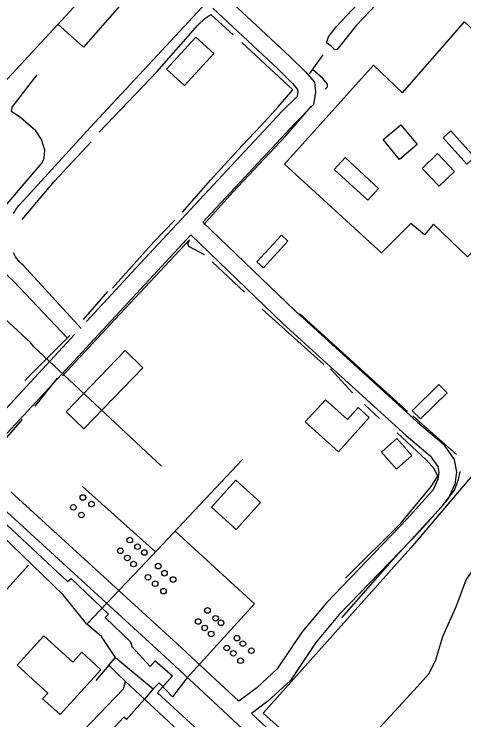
# Model space of a CAD drawing. Extents: x 3355677 to 3393573, y 612928 to 638357.
# Drawn here: x 3382671 to 3383445, y 620542 to 621756 of the extents above; entities that cross this region are included whole.
import ezdxf

# ---------------------------------------------------------------- set-up
doc = ezdxf.new("R2010")
doc.units = 0
for name, color, linetype in [('V-BLDG-OTLN', 7, 'Continuous'), ('V-DOMW-TANK', 7, 'Continuous'), ('V-ROAD-CNTR', 7, 'Continuous'), ('V-SITE-OTLN', 7, 'Continuous'), ('V-TOPO-SHOR', 7, 'Continuous'), ('V-UTIL-LINE', 7, 'Continuous')]:
    doc.layers.add(name, color=color, linetype=linetype)

msp = doc.modelspace()

# ---------------------------------------------------------------- linework, layer by layer
at = {"layer": 'V-BLDG-OTLN'}
for points in [[(3382933.8, 621660.7), (3382984, 621716), (3383015, 621687.9), (3382964.7, 621632.6)], [(3383337, 621565.4), (3383365, 621531.3), (3383334.2, 621505.9), (3383306.1, 621539.9)], [(3383450.3, 621497.6), (3383409.8, 621542.9), (3383423, 621554.7), (3383463.5, 621509.4)], [(3383402.6, 621459.9), (3383373.3, 621490.4), (3383399.8, 621515.8), (3383429.1, 621485.3)], [(3383240.9, 621508.9), (3383298.6, 621455.9), (3383280, 621435.7), (3383222.3, 621488.7)], [(3383131.2, 621375.7), (3383142.5, 621365.4), (3383100.5, 621319.3), (3383089.2, 621329.7)], [(3382892.9, 621147.6), (3382791.5, 621042.7), (3382761.1, 621072.1), (3382862.4, 621177.1)], [(3383416.2, 621104.8), (3383370.6, 621059.7), (3383356.5, 621073.9), (3383402.1, 621119)], [(3383229.3, 621003.2), (3383172.4, 621054.5), (3383207, 621092.8), (3383244.7, 621058.8), (3383263.2, 621079.4), (3383282.5, 621062)], [(3383329.7, 621026.1), (3383355.9, 620996.7), (3383329.4, 620973.1), (3383303.2, 621002.4)], [(3383053.1, 620954.4), (3383095.3, 620916), (3383053.2, 620869.7), (3383011, 620908.1)], [(3382820.6, 620628.7), (3382750.4, 620551.4), (3382720.5, 620578.5), (3382729.5, 620588.5), (3382676.7, 620636.4), (3382722.4, 620686.7), (3382772.2, 620641.5), (3382787.7, 620658.6)]]:
    msp.add_lwpolyline(points, close=True, dxfattribs=at)
at = {"layer": 'V-DOMW-TANK'}
for centre in [(3382789.7, 620924.7), (3382804.5, 620913.4), (3382773.3, 620907.7), (3382787.1, 620894.6), (3382870.5, 620851.5), (3382883.7, 620840), (3382854, 620833.1), (3382895.6, 620830.1), (3382866.3, 620820.8), (3382876.8, 620810.3), (3382919.2, 620806.7), (3382930.1, 620794.5), (3382901.8, 620787.5), (3382945, 620783.7), (3382914, 620776.4), (3382928.4, 620763.6), (3383004, 620730.5), (3382988.1, 620711.5), (3383018, 620717.1), (3383027.2, 620709.3), (3382999.3, 620700.5), (3383010.5, 620690.1), (3383054.8, 620682.9), (3383065, 620673.4), (3383037.3, 620666), (3383079.6, 620661.3), (3383048.7, 620656.9), (3383061, 620644.1)]:
    msp.add_circle(centre, 4.8, dxfattribs=at)
at = {"layer": 'V-ROAD-CNTR'}
for points in [[(3382498.4, 622152), (3382595.6, 622064.8), (3382626.4, 622065.3), (3382683.2, 622071.7), (3382711, 622054.5), (3382745.4, 622043.1), (3382775.9, 622026.8), (3382812.6, 621992.5), (3382956.8, 621858.9), (3383146, 621683), (3383172.8, 621656.2), (3383188.2, 621638.4), (3383189.7, 621621.5), (3383186.7, 621600.2), (3383153.8, 621567.1), (3382996.2, 621398.1)], [(3382670.5, 621412.9), (3382672.4, 621416.3), (3382674.5, 621419.6), (3382676.7, 621422.8), (3382679.2, 621425.9), (3382681.7, 621428.8), (3382802.3, 621560.5), (3383002.3, 621775.5)], [(3383013.1, 621765.6), (3383125.2, 621661.4), (3383150.9, 621635.8), (3383159.2, 621626.2), (3383159.5, 621622.2), (3383158.4, 621614.2), (3383132.2, 621587.9), (3382888.5, 621326.7), (3382796.1, 621227.1)], [(3382996.2, 621398.1), (3383155, 621245.3), (3383365.7, 621053.9), (3383409.7, 621016.8), (3383428.7, 620989.7), (3383432.5, 620968.3), (3383429.7, 620947.6), (3383417.6, 620921.1), (3383370, 620867.4), (3383230.9, 620723.3), (3383190.3, 620675.3), (3383146.7, 620610.3), (3383108, 620574.4), (3383080.1, 620553.5)], [(3382975.7, 621376.2), (3382910.4, 621306.2), (3382651.7, 621027.4), (3382611.2, 620983.7)], [(3382975.7, 621376.2), (3383134.5, 621223.4), (3383346, 621031.4), (3383387.4, 620996.4), (3383400.4, 620977.9), (3383402.2, 620967.7), (3383400.6, 620956.1), (3383392.2, 620937.7), (3383347.9, 620887.8), (3383208.6, 620743.4), (3383166.4, 620693.4), (3383123.7, 620629.9), (3383088.8, 620597.5), (3383057.8, 620574.3)], [(3382786.5, 621215.2), (3382686.8, 621323.9), (3382683.9, 621326.6), (3382681.2, 621329.4), (3382678.7, 621332.3), (3382676.3, 621335.4), (3382674, 621338.6), (3382672, 621341.9), (3382670.1, 621345.4)], [(3382775.5, 621204.9), (3382629.7, 621047.8), (3382589, 621003.9)], [(3382665.5, 620934.4), (3382951.7, 620673.1), (3383057.8, 620574.3)], [(3382645.3, 620912.2), (3382931.4, 620651), (3383337.1, 620273.1), (3383400.5, 620215), (3383411.3, 620197.4), (3383411.2, 620195.8), (3383405.1, 620182.3), (3383321.7, 620098.6), (3383106.6, 619867.2), (3383004.7, 619741.4), (3382980.6, 619718.1), (3382968.2, 619710.5), (3382958.1, 619710.6), (3382946.5, 619719.2), (3382926.9, 619739.3), (3382655.3, 619986.4), (3382374.7, 620250.2), (3382137.1, 620470)], [(3383080.1, 620553.5), (3383357.5, 620295.1), (3383423.9, 620234.2), (3383441.9, 620204.8), (3383440.7, 620188.4), (3383430.2, 620165), (3383343.3, 620077.8), (3383129.3, 619847.5), (3383026.8, 619721.1), (3382999.1, 619694.2), (3382976.6, 619680.4), (3382948, 619680.7), (3382926.7, 619696.6), (3382906, 619717.7), (3382635, 619964.4), (3382354.3, 620228.3), (3382116.8, 620447.9)]]:
    msp.add_lwpolyline(points, dxfattribs=at)
at = {"layer": 'V-SITE-OTLN'}
for p, q in [((3383469.9, 620974.3), (3383353.7, 620838.2)), ((3383353.7, 620838.2), (3383100, 620553.8)), ((3383100, 620553.8), (3383294.4, 620380.1))]:
    msp.add_line(p, q, dxfattribs=at)
msp.add_lwpolyline([(3383586.1, 621612.2), (3383462, 621465.1), (3383520.1, 621411), (3383451.3, 621338.1), (3383393.2, 621394.6), (3383377.2, 621376.1), (3383353.7, 621395.7), (3383303.3, 621345), (3383136.4, 621497.4), (3383290, 621668), (3383339.5, 621620.1), (3383446.4, 621742.5)], close=True, dxfattribs=at)
at = {"layer": 'V-TOPO-SHOR'}
for p, q in [((3383260.5, 621736.6), (3383483.7, 621973.4)), ((3383010.1, 621754.7), (3383048, 621719.9)), ((3383063.1, 621706.7), (3383151.2, 621625.7)), ((3383179.5, 621653.2), (3383203, 621685.4)), ((3383067.9, 621277.8), (3383012, 621329.6)), ((3382790.6, 621230.6), (3382832.9, 621278.9)), ((3383204.3, 621153.5), (3383098.2, 621248.6)), ((3383162.4, 621241.2), (3383348.1, 621072.7)), ((3382689.8, 621125.5), (3382767, 621203.2)), ((3383253.6, 621104.5), (3383215.6, 621146)), ((3382707.4, 621081.6), (3382746, 621129.9)), ((3383300, 621060.3), (3383274.4, 621084.7)), ((3383357.6, 621065.2), (3383432.4, 620998.3)), ((3382619.8, 620983.1), (3382685.7, 621058.9))]:
    msp.add_line(p, q, dxfattribs=at)
for points in [[(3383260.5, 621736.6), (3383226.6, 621694), (3383222.8, 621694.9), (3383217.1, 621700.5), (3383208.6, 621706.2), (3383212.4, 621716.6), (3383225.5, 621733.6), (3383271.7, 621783.8), (3383297.2, 621811.2), (3383396, 621917.4), (3383595.6, 622133.5), (3383733.1, 622281.3), (3383741.6, 622286), (3383742.6, 622285.1), (3383747.3, 622283.2), (3383750.1, 622282.3), (3383753, 622277.5), (3383750.2, 622265.2), (3383736.1, 622250.1), (3383720.7, 622232.9), (3383676.7, 622183.8), (3383483.7, 621973.4)], [(3382817.9, 621552.9), (3382916.8, 621656.2), (3382987.4, 621736.7), (3382999.7, 621748.1), (3383010.1, 621754.7)], [(3383206.6, 621626.8), (3383210.4, 621630.6), (3383210.4, 621635.4), (3383202.8, 621644.8), (3383184.5, 621660.1)], [(3382642.2, 621410.2), (3382692.1, 621467.9), (3382719.4, 621500.2), (3382723.1, 621507.7), (3382724, 621521.9), (3382718.3, 621539.8), (3382708.8, 621554.9), (3382683.2, 621577.5), (3382667.1, 621587.9), (3382668.1, 621595.4), (3382711.3, 621651.3)], [(3382961, 621415.4), (3383009, 621470.3), (3383063.7, 621530), (3383096.6, 621564.1), (3383125.8, 621596.3), (3383151.2, 621625.7)], [(3382997.6, 621393.8), (3383047.5, 621449.7), (3383138.8, 621546.3), (3383182.2, 621596.5)], [(3382685.2, 621402.3), (3382740.7, 621468.6), (3382803.8, 621535.8)], [(3382840.5, 621284.6), (3382912, 621364.2), (3382947.8, 621401.2)], [(3382762.8, 621198.9), (3382670.9, 621295.9), (3382649.1, 621316.6), (3382635.8, 621341.2), (3382631.9, 621358.2), (3382630.9, 621373.3)], [(3382754.5, 621133.8), (3382837.4, 621222.8), (3382973.1, 621367.3)], [(3382998.7, 621341.8), (3382972.2, 621355.9), (3382970.3, 621360.6), (3382973.1, 621367.3)], [(3383299.7, 620528.3), (3383359, 620592.8), (3383385.4, 620622.1), (3383396.7, 620645.8), (3383408.8, 620685.5), (3383432.3, 620738.5), (3383449.2, 620782.9), (3383466.1, 620807.6), (3383499.1, 620837.9), (3383545.6, 620886.8), (3383560.3, 620902.3), (3383581.9, 620924.1), (3383619.6, 620969.6), (3383640.3, 620989.5), (3383648.8, 621000.8), (3383651.6, 621010.3), (3383658.2, 621015), (3383666.7, 621020.7), (3383682.7, 621030.2), (3383686.5, 621043.5), (3383694.9, 621052.9), (3383695.9, 621053.9)], [(3383241.3, 620786.1), (3383337.4, 620880.9), (3383389.2, 620943.4), (3383400.4, 620961.4), (3383394.7, 620973.6), (3383380.5, 620989.6), (3383330.3, 621035.8)], [(3383235.2, 620717.7), (3383321.9, 620816.2), (3383407.6, 620910), (3383429.2, 620937.5), (3383435.8, 620955.5), (3383438.6, 620969.6)]]:
    msp.add_lwpolyline(points, dxfattribs=at)
at = {"layer": 'V-UTIL-LINE'}
for p, q in [((3382914.9, 620831), (3382789.1, 620943.7)), ((3382696.1, 620808.2), (3382641.5, 620748.3))]:
    msp.add_line(p, q, dxfattribs=at)
for points in [[(3382453, 622100.5), (3382475.8, 622079.6), (3382483.4, 622074.9), (3382584.5, 621974.5), (3382599.6, 621994.5), (3382805.4, 621810.7), (3382797.9, 621793.6), (3382796, 621791.7), (3382566.8, 621543.9), (3382567.8, 621531.6), (3382515.7, 621473.5), (3382552.8, 621439.4)], [(3382805.4, 621810.7), (3382821.6, 621806), (3382856.9, 621773.8), (3382790.6, 621698.6), (3382746.7, 621738.4)], [(3382924.7, 620978.7), (3382704.6, 621184.2), (3382699.8, 621190.9), (3382461.6, 621409.7), (3382449.9, 621423.1)], [(3382846.1, 620649.8), (3382821.6, 620685.7), (3382796.3, 620706.7), (3382875.1, 620789.6), (3382877.4, 620791.9), (3382908.6, 620824.3), (3383064.4, 620989.9)], [(3382645.1, 620889.1), (3382598.3, 620844.9), (3382544.7, 620894), (3382584.4, 620932.7), (3382589.9, 620930.3), (3382598.5, 620937.4), (3382616.7, 620920.3), (3382615.1, 620917.9), (3382763.4, 620780), (3382769.6, 620785.5), (3382833.5, 620724), (3382828.1, 620718.4), (3382871.5, 620676.3), (3382873.9, 620668.5), (3382905.4, 620634.2), (3382914, 620643.7), (3382944, 620618), (3382918.3, 620588.8), (3383038.1, 620478.9)], [(3382796.3, 620706.7), (3382756, 620757.5), (3382631.7, 620876.5)], [(3382948.5, 620866.7), (3383084.9, 620742), (3382968.8, 620614.3), (3382943.9, 620582), (3382921, 620606.1), (3382910.7, 620596)], [(3382834.4, 620636.4), (3382846.1, 620649.8), (3382910.7, 620596), (3382895.9, 620577.9)], [(3382862.8, 620608.3), (3382848.6, 620622.3), (3382834.4, 620636.4), (3382811.8, 620610.3)], [(3382608, 620329.9), (3382616.6, 620332.3), (3382776.4, 620509), (3382859.8, 620595.7), (3382862.8, 620608.3), (3382895.9, 620577.9), (3382864.8, 620543.2), (3382860, 620547.1), (3382792.2, 620473.8), (3382793.1, 620469.1), (3382656.7, 620320), (3382640.1, 620334), (3382626.7, 620345.7)], [(3382895.9, 620577.9), (3383128.6, 620361.3), (3382996.9, 620220.1), (3383144.4, 620091.6)]]:
    msp.add_lwpolyline(points, dxfattribs=at)

doc.saveas('drawing.dxf')
